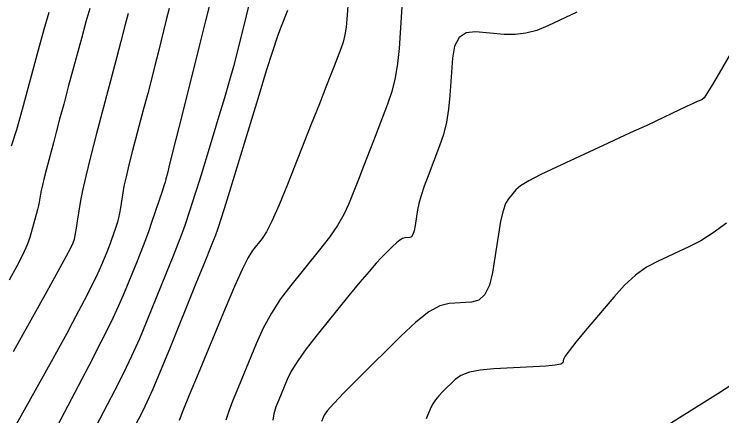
# Model space of a CAD drawing. Extents: x 2082232 to 2083549, y 592624 to 593832.
# Drawn here: x 2083043.8 to 2083079.59, y 593593.4 to 593613.69 of the extents above; entities that cross this region are included whole.
import ezdxf

# ---------------------------------------------------------------- set-up
doc = ezdxf.new("R2010")
doc.units = 0
doc.layers.add('DT_X_Contour_Major', color=7, linetype='Continuous')
doc.layers.add('DT_X_Contour_Minor', color=7, linetype='Continuous')

msp = doc.modelspace()

# ---------------------------------------------------------------- linework, layer by layer
at = {"layer": 'DT_X_Contour_Major'}
for points in [[(2083055.689, 593614.237), (2083055.532, 593613.607), (2083055.071, 593611.77), (2083054.886, 593611.054), (2083054.675, 593610.285), (2083054.437, 593609.462), (2083054.174, 593608.585), (2083053.439, 593606.177), (2083053.185, 593605.351), (2083052.976, 593604.677), (2083052.81, 593604.155), (2083052.689, 593603.786), (2083052.424, 593603.006), (2083052.291, 593602.637), (2083052.091, 593602.114), (2083051.824, 593601.438), (2083051.49, 593600.608), (2083050.51, 593598.191), (2083050.133, 593597.293), (2083049.739, 593596.412), (2083049.327, 593595.548), (2083048.897, 593594.701), (2083047.726, 593592.466)], [(2083045.558, 593613.775), (2083045.302, 593612.916), (2083045.015, 593611.878), (2083044.205, 593608.869), (2083043.915, 593607.845), (2083043.652, 593607.029)], [(2083080.439, 593612.434), (2083079.446, 593610.708), (2083079.113, 593610.139), (2083078.86, 593609.726), (2083078.686, 593609.471), (2083078.591, 593609.372), (2083078.443, 593609.317), (2083078.339, 593609.272), (2083078.138, 593609.18), (2083077.838, 593609.041), (2083077.441, 593608.854), (2083076.253, 593608.292), (2083075.752, 593608.056), (2083075.141, 593607.771), (2083074.419, 593607.437), (2083073.588, 593607.054), (2083071.224, 593605.965), (2083070.43, 593605.587), (2083069.823, 593605.269), (2083069.403, 593605.011), (2083069.168, 593604.813), (2083068.792, 593604.365), (2083068.654, 593604.127), (2083068.524, 593603.749), (2083068.401, 593603.23), (2083068.285, 593602.572), (2083067.985, 593600.631), (2083067.834, 593599.991), (2083067.607, 593599.529), (2083067.302, 593599.243), (2083066.921, 593599.134), (2083065.801, 593599.078), (2083065.333, 593598.96), (2083064.768, 593598.646), (2083064.107, 593598.136), (2083063.349, 593597.43), (2083061.199, 593595.288), (2083060.487, 593594.57), (2083059.963, 593594.022), (2083059.628, 593593.644), (2083059.482, 593593.436), (2083059.343, 593593.109)]]:
    msp.add_lwpolyline(points, dxfattribs=at)
at = {"layer": 'DT_X_Contour_Minor'}
for points in [[(2083053.723, 593614.35), (2083053.477, 593613.359), (2083053.171, 593612.135), (2083052.275, 593608.559), (2083051.979, 593607.377), (2083051.762, 593606.512), (2083051.624, 593605.964), (2083051.565, 593605.733), (2083051.514, 593605.54), (2083051.497, 593605.474), (2083051.484, 593605.419), (2083051.474, 593605.376), (2083051.468, 593605.344), (2083051.458, 593605.275), (2083051.435, 593605.198), (2083051.377, 593605.016), (2083051.281, 593604.73), (2083051.149, 593604.339), (2083050.749, 593603.16), (2083050.589, 593602.701), (2083050.408, 593602.211), (2083050.207, 593601.688), (2083049.985, 593601.133), (2083049.368, 593599.61), (2083049.082, 593598.951), (2083048.688, 593598.119), (2083048.186, 593597.112), (2083047.577, 593595.931), (2083045.806, 593592.55)], [(2083060.702, 593614.559), (2083060.63, 593613.437), (2083060.59, 593613.028), (2083060.526, 593612.642), (2083060.437, 593612.279), (2083060.323, 593611.939), (2083059.987, 593611.064), (2083059.82, 593610.634), (2083059.57, 593610.001), (2083059.239, 593609.165), (2083058.826, 593608.126), (2083057.616, 593605.083), (2083057.196, 593604.056), (2083056.844, 593603.258), (2083056.56, 593602.69), (2083056.343, 593602.351), (2083055.858, 593601.751), (2083055.634, 593601.399), (2083055.329, 593600.795), (2083054.941, 593599.937), (2083054.47, 593598.827), (2083053.106, 593595.527), (2083052.658, 593594.439), (2083052.338, 593593.65), (2083052.145, 593593.159)], [(2083047.626, 593613.973), (2083047.43, 593613.303), (2083047.2, 593612.466), (2083046.539, 593610.012), (2083046.306, 593609.145), (2083046.103, 593608.385), (2083045.929, 593607.732), (2083045.784, 593607.186), (2083045.436, 593605.871), (2083045.319, 593605.421), (2083045.23, 593605.058), (2083045.166, 593604.781), (2083045.13, 593604.59), (2083045.07, 593604.198), (2083045.038, 593604.029), (2083044.989, 593603.817), (2083044.923, 593603.562), (2083044.839, 593603.264), (2083044.591, 593602.412), (2083044.457, 593602.037), (2083044.239, 593601.55), (2083043.937, 593600.953), (2083043.551, 593600.245)], [(2083051.638, 593613.97), (2083051.496, 593613.401), (2083051.08, 593611.74), (2083050.917, 593611.096), (2083050.742, 593610.41), (2083050.553, 593609.683), (2083050.35, 593608.913), (2083049.794, 593606.806), (2083049.606, 593606.079), (2083049.459, 593605.48), (2083049.353, 593605.007), (2083049.289, 593604.662), (2083049.173, 593603.911), (2083049.127, 593603.642), (2083049.076, 593603.397), (2083049.021, 593603.177), (2083048.961, 593602.982), (2083048.796, 593602.495), (2083048.73, 593602.306), (2083048.655, 593602.103), (2083048.572, 593601.887), (2083048.481, 593601.658), (2083048.226, 593601.029), (2083048.108, 593600.757), (2083047.945, 593600.413), (2083047.738, 593599.997), (2083047.486, 593599.509), (2083046.755, 593598.113), (2083046.462, 593597.56), (2083046.132, 593596.949), (2083045.764, 593596.28), (2083045.36, 593595.552), (2083044.231, 593593.535), (2083043.843, 593592.836)], [(2083063.398, 593614.059), (2083063.262, 593611.956), (2083063.188, 593611.19), (2083063.067, 593610.466), (2083062.9, 593609.786), (2083062.687, 593609.149), (2083062.057, 593607.509), (2083061.827, 593606.912), (2083061.608, 593606.35), (2083061.402, 593605.823), (2083061.207, 593605.332), (2083060.704, 593604.068), (2083060.471, 593603.569), (2083060.15, 593603.021), (2083059.739, 593602.424), (2083059.24, 593601.778), (2083057.791, 593599.989), (2083057.274, 593599.301), (2083056.809, 593598.579), (2083056.396, 593597.821), (2083056.035, 593597.029), (2083055.143, 593594.871), (2083054.849, 593594.143), (2083054.639, 593593.577), (2083054.511, 593593.173)], [(2083049.565, 593613.718), (2083049.418, 593613.161), (2083049.191, 593612.305), (2083048.886, 593611.149), (2083047.966, 593607.667), (2083047.656, 593606.475), (2083047.418, 593605.513), (2083047.251, 593604.78), (2083047.155, 593604.275), (2083046.994, 593603.236), (2083046.939, 593602.885), (2083046.893, 593602.614), (2083046.857, 593602.422), (2083046.831, 593602.31), (2083046.775, 593602.115), (2083046.676, 593601.908), (2083046.423, 593601.434), (2083046.016, 593600.692), (2083045.454, 593599.683), (2083043.749, 593596.636)], [(2083057.62, 593613.871), (2083057.267, 593612.984), (2083057.099, 593612.522), (2083056.86, 593611.802), (2083056.55, 593610.824), (2083056.168, 593609.587), (2083055.056, 593605.945), (2083054.687, 593604.738), (2083054.413, 593603.848), (2083054.236, 593603.275), (2083054.155, 593603.019), (2083054.068, 593602.761), (2083053.976, 593602.521), (2083053.767, 593601.994), (2083053.439, 593601.182), (2083052.995, 593600.083), (2083051.652, 593596.772), (2083051.19, 593595.645), (2083050.812, 593594.748), (2083050.518, 593594.08), (2083050.307, 593593.643), (2083049.855, 593592.781)], [(2083072.261, 593613.796), (2083070.781, 593613.096), (2083070.227, 593612.872), (2083069.677, 593612.726), (2083069.129, 593612.657), (2083068.585, 593612.665), (2083067.137, 593612.79), (2083066.656, 593612.742), (2083066.299, 593612.506), (2083066.067, 593612.081), (2083065.959, 593611.467), (2083065.836, 593609.579), (2083065.769, 593608.889), (2083065.659, 593608.235), (2083065.506, 593607.616), (2083065.31, 593607.033), (2083064.731, 593605.526), (2083064.535, 593604.994), (2083064.382, 593604.529), (2083064.272, 593604.131), (2083064.205, 593603.8), (2083064.082, 593603.006), (2083064.03, 593602.744), (2083063.966, 593602.556), (2083063.89, 593602.442), (2083063.802, 593602.401), (2083063.55, 593602.388), (2083063.441, 593602.358), (2083063.302, 593602.275), (2083063.134, 593602.141), (2083062.935, 593601.954), (2083062.367, 593601.388), (2083062.105, 593601.109), (2083061.746, 593600.697), (2083061.288, 593600.152), (2083060.733, 593599.473), (2083059.123, 593597.485), (2083058.575, 593596.785), (2083058.139, 593596.176), (2083057.814, 593595.658), (2083057.6, 593595.232), (2083057.18, 593594.214), (2083057.041, 593593.846), (2083056.94, 593593.503), (2083056.877, 593593.187)], [(2083079.814, 593603.126), (2083079.149, 593602.644), (2083078.516, 593602.247), (2083077.916, 593601.936), (2083076.362, 593601.22), (2083075.784, 593600.905), (2083075.218, 593600.497), (2083074.662, 593599.995), (2083074.118, 593599.399), (2083072.68, 593597.687), (2083072.207, 593597.116), (2083071.866, 593596.689), (2083071.657, 593596.405), (2083071.58, 593596.264), (2083071.552, 593596.079), (2083071.449, 593596.014), (2083071.163, 593595.956), (2083070.693, 593595.907), (2083070.04, 593595.867), (2083068.052, 593595.768), (2083067.371, 593595.708), (2083066.819, 593595.598), (2083066.395, 593595.441), (2083066.1, 593595.235), (2083065.485, 593594.623), (2083065.275, 593594.402), (2083065.105, 593594.198), (2083064.976, 593594.012), (2083064.888, 593593.844), (2083064.707, 593593.418), (2083064.639, 593593.243)], [(2083080.058, 593594.941), (2083079.38, 593594.513), (2083078.432, 593593.918), (2083075.545, 593592.105)]]:
    msp.add_lwpolyline(points, dxfattribs=at)

doc.saveas('drawing.dxf')
